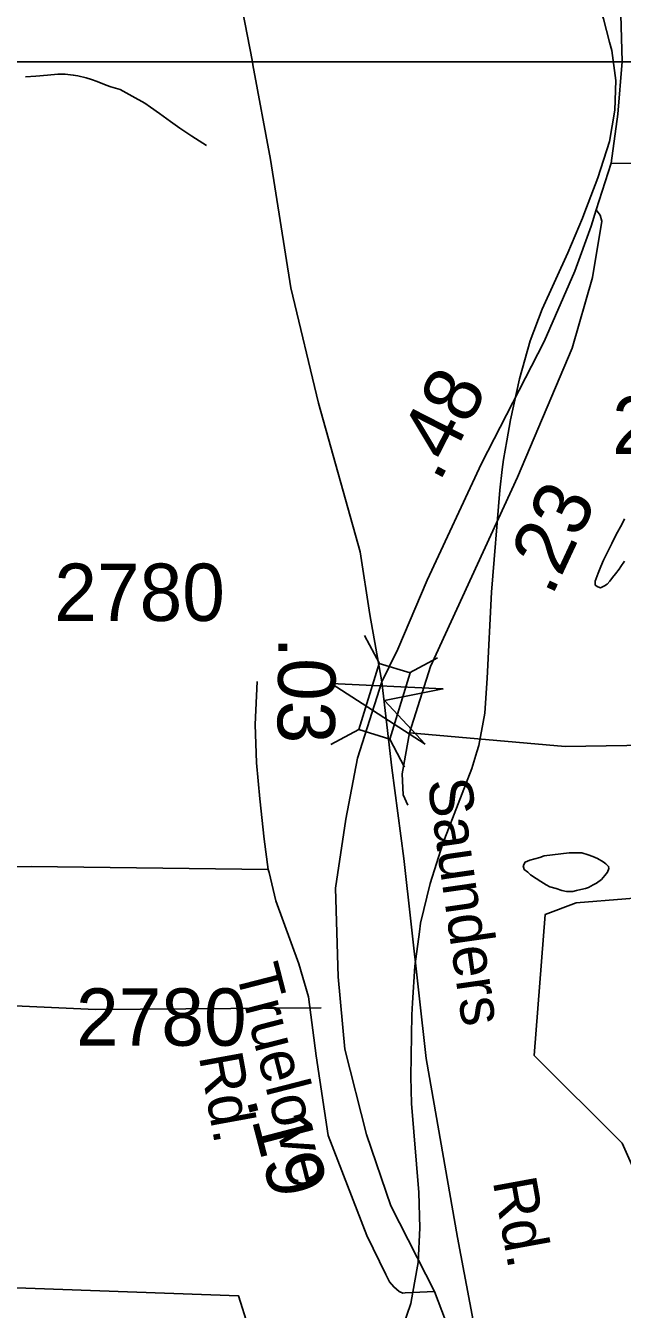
# Model space of a CAD drawing. Extents: x 2001466 to 2224147, y 644118 to 847247.
# Drawn here: x 2071761 to 2073062, y 655454 to 658253 of the extents above; entities that cross this region are included whole.
import ezdxf

# ---------------------------------------------------------------- set-up
doc = ezdxf.new("R2010")
doc.units = 0
for name, color, linetype in [('Exist Boundary Political City Limit New', 7, 'Continuous'), ('Exist Hydrographic Misc Water Feature', 7, 'Continuous'), ('Exist Railroad Mainline', 7, 'Continuous'), ('Exist Road Non-System Type 51', 7, 'Continuous'), ('Exist Road Non-System Type 51 Label', 7, 'Continuous'), ('Exist Road Primary NC Attributed', 7, 'Continuous'), ('Exist Road Primary NC Service Mileage Hundredths English Label', 7, 'Continuous'), ('Exist Road Primary NC Structure Standard Bridge CELL', 7, 'Continuous'), ('Exist Road Secondary Mileage Hundredths English Label', 7, 'Continuous'), ('Exist Road Secondary Structure Standard Bridge Attributed CELL', 7, 'Continuous'), ('Exist Road Secondary Type 51 Attributed', 7, 'Continuous'), ('Exist Road Secondary Type 51 Label', 7, 'Continuous'), ('Exist Road Secondary Type 51 Number Label', 7, 'Continuous'), ('Map Preparation Boundary City Limit Buffer Line', 7, 'Continuous'), ('Map Preparation Inset Cut Line', 7, 'Continuous')]:
    doc.layers.add(name, color=color, linetype=linetype)

msp = doc.modelspace()

# ---------------------------------------------------------------- linework, layer by layer
at = {"layer": 'Exist Boundary Political City Limit New'}
msp.add_lwpolyline([(2070007.4, 655563.6), (2072225.1, 655483.6), (2072246.1, 655416.9), (2072265, 655359.6), (2072449.4, 655349.1), (2072634.1, 655340.1), (2072657.8, 655272), (2072670, 655228.4), (2072685.6, 655160.9), (2072704.4, 655074.9), (2072724.5, 655000)], dxfattribs=at)
at = {"layer": 'Exist Hydrographic Misc Water Feature'}
for p, q in [((2072978.1, 657841.3), (2072974.9, 657832.8)), ((2072674.3, 656479.2), (2072670.8, 656469.9)), ((2072600.8, 655961.3), (2072601.9, 655903.3))]:
    msp.add_line(p, q, dxfattribs=at)
for points in [[(2073007, 658307.3), (2073020.8, 658267.5), (2073034.1, 658216.6)], [(2073007, 658307.3), (2073020.8, 658267.5), (2073034.1, 658216.6)], [(2073034.1, 658216.6), (2073038.8, 658198.8), (2073047.9, 658133.1)], [(2073034.1, 658216.6), (2073038.8, 658198.8), (2073047.9, 658133.1)], [(2072155.1, 657991.7), (2072123.1, 658011.7), (2072097, 658029.6), (2072076.9, 658043.6), (2072052.9, 658061.6), (2072033.1, 658075.5), (2072021, 658083.5), (2071993.1, 658099.4), (2071966.8, 658113.3), (2071946.9, 658119.3), (2071936.9, 658123.3), (2071917, 658131.2), (2071904.9, 658135.2), (2071892.8, 658139.2), (2071875, 658143.2), (2071864.9, 658145.2), (2071846.9, 658147.1), (2071830.9, 658147.1), (2071808.9, 658145.1), (2071782.9, 658143), (2071760.9, 658141)], [(2073047.9, 658133.1), (2073045.6, 658068.8), (2073033.7, 658000), (2073008.7, 657921.1), (2072978.1, 657841.3)], [(2073047.9, 658133.1), (2073045.6, 658068.8), (2073033.7, 658000), (2073008.7, 657921.1), (2072978.1, 657841.3)], [(2072974.9, 657832.8), (2072942.9, 657757.5), (2072886.7, 657635), (2072860.8, 657566), (2072837.9, 657482.6)], [(2072974.9, 657832.8), (2072942.9, 657757.5), (2072886.7, 657635), (2072860.8, 657566), (2072837.9, 657482.6)], [(2072837.9, 657482.6), (2072817.8, 657393.2), (2072809.8, 657347.9)], [(2072837.9, 657482.6), (2072817.8, 657393.2), (2072809.8, 657347.9)], [(2072809.8, 657347.9), (2072802.8, 657307.3), (2072800.2, 657284.9)], [(2072809.8, 657347.9), (2072802.8, 657307.3), (2072800.2, 657284.9)], [(2072800.2, 657284.9), (2072795, 657240.5), (2072776.8, 657017.5), (2072766.9, 656830.5), (2072762, 656754.3), (2072748.9, 656683.8), (2072744.6, 656669.5)], [(2072800.2, 657284.9), (2072795, 657240.5), (2072776.8, 657017.5), (2072766.9, 656830.5), (2072762, 656754.3), (2072748.9, 656683.8), (2072744.6, 656669.5)], [(2073066.7, 657085.7), (2073058.3, 657073.6), (2073054.8, 657067.7), (2073046.6, 657057.5), (2073040.7, 657049.5), (2073034.7, 657041.5), (2073028.6, 657035.5), (2073022.8, 657031.5), (2073018.7, 657029.7), (2073014.4, 657027.5), (2073008.5, 657029.7), (2073002.7, 657033.4), (2073002.3, 657041.5), (2073004.8, 657047.7), (2073008.9, 657059.6), (2073014.6, 657073.8), (2073020.6, 657087.5), (2073038.6, 657123.6), (2073048.3, 657143.7), (2073060.6, 657165.7), (2073066.3, 657177.5)], [(2072744.6, 656669.5), (2072733.7, 656633.7), (2072674.3, 656479.2)], [(2072744.6, 656669.5), (2072733.7, 656633.7), (2072674.3, 656479.2)], [(2072670.8, 656469.9), (2072643.1, 656382.6), (2072621.8, 656296), (2072619.3, 656277.3)], [(2072670.8, 656469.9), (2072643.1, 656382.6), (2072621.8, 656296), (2072619.3, 656277.3)], [(2072959.9, 656449.7), (2072973.4, 656449.7), (2072987.6, 656445.5), (2072997.6, 656441.6), (2073007.7, 656437.6), (2073019.8, 656429.7), (2073025.9, 656425.5), (2073031.9, 656419.8), (2073032.1, 656415.7), (2073029.8, 656407.5), (2073023.9, 656399.9), (2073016.1, 656391.8), (2073005.8, 656383.6), (2072998, 656379.9), (2072988, 656373.7), (2072981.6, 656371.8), (2072971.6, 656369.7), (2072961.9, 656367.5), (2072953.9, 656365.5), (2072939.8, 656365.6), (2072930, 656367.5), (2072917.9, 656371.7), (2072903.7, 656375.5), (2072895.9, 656379.5), (2072884, 656387.4), (2072874, 656393.4), (2072861.7, 656401.3), (2072855.9, 656407.5), (2072847.9, 656413.5), (2072845.9, 656421.6), (2072849.8, 656429.5), (2072859.8, 656433.3), (2072881.6, 656439.3), (2072891.6, 656443.4), (2072909.9, 656445.5), (2072927.5, 656447.3), (2072945.7, 656449.4), (2072959.9, 656449.7)], [(2073727.8, 655908.1), (2073719.8, 655599.9), (2073486.9, 655532.4), (2073161.9, 655591.5), (2073061.8, 655816.7), (2072869.9, 656007.6), (2072893.9, 656315.4), (2072960.9, 656340.4), (2073285.9, 656366.6), (2073702.8, 656259.7), (2073727.8, 655908.1)], [(2072619.3, 656277.3), (2072609.7, 656202.7), (2072604.7, 656122.8)], [(2072619.3, 656277.3), (2072609.7, 656202.7), (2072604.7, 656122.8)], [(2072604.7, 656122.8), (2072602.9, 656096.2), (2072600.8, 655961.3)], [(2072604.7, 656122.8), (2072602.9, 656096.2), (2072600.8, 655961.3)], [(2072601.9, 655903.3), (2072617.9, 655708.9), (2072620.7, 655632.2)], [(2072601.9, 655903.3), (2072617.9, 655708.9), (2072620.7, 655632.2)], [(2072620.7, 655632.2), (2072616.8, 655556.4), (2072608.8, 655512)], [(2072620.7, 655632.2), (2072616.8, 655556.4), (2072608.8, 655512)], [(2072608.8, 655512), (2072601, 655467), (2072584.2, 655418.8)], [(2072608.8, 655512), (2072601, 655467), (2072584.2, 655418.8)]]:
    msp.add_lwpolyline(points, dxfattribs=at)
at = {"layer": 'Exist Railroad Mainline'}
for points in [[(2072232.7, 658289.3), (2072255.3, 658173.9), (2072256.6, 658167.2), (2072294.8, 657961.2), (2072338.9, 657681.1), (2072399.5, 657429.6), (2072490.4, 657105.5), (2072511, 656969.1), (2072537.3, 656822.6)], [(2074447.8, 652429.1), (2074089.7, 652777), (2073899.5, 652963), (2073767.5, 653112.9), (2073659.5, 653228.9), (2073509.3, 653406.7), (2073363.3, 653574.7), (2073255.2, 653712.7), (2073133.1, 653886.6), (2073043, 654076.6), (2072967, 654272.8), (2072914.7, 654476.6), (2072848.5, 654812.8), (2072811.5, 655023.4), (2072778.4, 655210.8), (2072702.2, 655610.9), (2072633.9, 656000.9), (2072585.7, 656437.2), (2072559.3, 656635.2), (2072537.3, 656822.6)]]:
    msp.add_lwpolyline(points, dxfattribs=at)
at = {"layer": 'Exist Road Non-System Type 51'}
for points in [[(2072597.7, 656711.1), (2072582.1, 656621.5), (2072583.9, 656575.8), (2072594.3, 656553.2)], [(2072597.7, 656711.1), (2072937.2, 656681.6), (2073385.3, 656688.5), (2073651.3, 656687.1), (2073991.2, 656684.2), (2074151.3, 656686.9)], [(2072405.3, 656112), (2071913.5, 656108.4), (2071737.7, 656115.9), (2071693.6, 656112.8), (2071667.5, 656109.3), (2071645.5, 656107.8), (2071633.3, 656098), (2071609, 656084.5), (2071592.6, 656064.9), (2071578.2, 656043.2), (2071569.6, 656015.3), (2071559, 655985.5)]]:
    msp.add_lwpolyline(points, dxfattribs=at)
at = {"layer": 'Exist Road Primary NC Attributed'}
for points in [[(2073037.2, 657953), (2073051.8, 658059.8), (2073061.3, 658175), (2073058.6, 658276.6), (2073052.4, 658401.2), (2073044.5, 658524.8), (2073028.8, 658684), (2073014.2, 658871.5)], [(2073005, 657851.2), (2073037.2, 657953)], [(2072537.3, 656822.6), (2072572.1, 656893.9), (2072636.1, 657043.8), (2072754.9, 657298), (2072891.2, 657564.5), (2072958.2, 657717.4), (2072993.8, 657815.8), (2073005, 657851.2)], [(2072652.1, 655493), (2072557.4, 655679.9), (2072504.4, 655835.3), (2072456.9, 656021.8), (2072442.3, 656179), (2072436.8, 656372.8), (2072458.7, 656522.7), (2072484.3, 656656.2), (2072537.3, 656822.6)], [(2073243.5, 653687.9), (2073085.9, 653900.1), (2073002.7, 654036.3), (2072949.3, 654163), (2072905.3, 654306.5), (2072862.9, 654505.4), (2072821.6, 654799.7), (2072790.2, 655036.4), (2072748.4, 655193.5), (2072710.7, 655340.1), (2072652.1, 655493)]]:
    msp.add_lwpolyline(points, dxfattribs=at)
at = {"layer": 'Exist Road Primary NC Structure Standard Bridge CELL'}
for p, q in [((2072532.1, 656862.5), (2072499.9, 656923.5)), ((2072598, 656842.1), (2072659, 656874.4)), ((2072426.2, 656685.9), (2072487.2, 656718.2)), ((2072586.9, 656636.4), (2072554.7, 656697.4))]:
    msp.add_line(p, q, dxfattribs=at)
msp.add_lwpolyline([(2072487.2, 656718.2), (2072531.8, 656862.6), (2072599.2, 656841.8), (2072554.7, 656697.4)], close=True, dxfattribs=at)
at = {"layer": 'Exist Road Secondary Structure Standard Bridge Attributed CELL'}
msp.add_lwpolyline([(2072632.3, 656686.8), (2072427, 656818.5), (2072670.6, 656807.1), (2072543.2, 656781.5)], close=True, dxfattribs=at)
at = {"layer": 'Exist Road Secondary Type 51 Attributed'}
for points in [[(2073037.2, 657953), (2073213.9, 657950.1), (2073606.6, 657957.5), (2073781.3, 657961.8), (2073841.4, 657959.6), (2073910, 657938.5), (2073964.9, 657902.6), (2074037.7, 657824.4), (2074087.4, 657781.1), (2074181.3, 657731.5), (2074270, 657693.5)], [(2073005, 657851.2), (2073013.7, 657839.6), (2073017.3, 657826.5), (2072997, 657704), (2072952.7, 657549.8), (2072833.5, 657268.7), (2072745.8, 657078.6), (2072643.4, 656855.5), (2072597.7, 656711.1)], [(2072265.5, 656823.2), (2072261.7, 656729.4), (2072264.2, 656645.6), (2072271.3, 656567), (2072280.7, 656479.6), (2072290, 656413.5)], [(2070807.9, 656622.8), (2071067.2, 656582.7), (2071192.8, 656550.6), (2071297.1, 656499.7), (2071398.6, 656451.6), (2071502.9, 656424.9), (2071588.4, 656416.8), (2071772.8, 656419.5), (2072290, 656413.5)], [(2072290, 656413.5), (2072291.9, 656406.7), (2072306.1, 656344.7), (2072356.5, 656207.7), (2072378, 656135.9), (2072394.2, 656006.8), (2072420.2, 655833.7), (2072505, 655615.1), (2072546.3, 655530.2), (2072554.5, 655514.2), (2072563.4, 655503.2), (2072575, 655493.2), (2072583.5, 655490), (2072588.5, 655490.1), (2072652.1, 655493)]]:
    msp.add_lwpolyline(points, dxfattribs=at)
at = {"layer": 'Map Preparation Boundary City Limit Buffer Line'}
msp.add_lwpolyline([(2070007.4, 655563.6), (2072225.1, 655483.6), (2072246.1, 655416.9), (2072265, 655359.6), (2072449.4, 655349.1), (2072634.1, 655340.1), (2072657.8, 655272), (2072670, 655228.4), (2072685.6, 655160.9), (2072704.4, 655074.9), (2072724.5, 655000)], dxfattribs=at)
at = {"layer": 'Map Preparation Inset Cut Line'}
for p, q in [((2072255.3, 658173.9), (2070058.4, 658173.9)), ((2073022.2, 658173.9), (2072255.3, 658173.9)), ((2074173.7, 658173.9), (2073022.2, 658173.9))]:
    msp.add_line(p, q, dxfattribs=at)

# ---------------------------------------------------------------- texts
at = {"layer": 'Exist Road Non-System Type 51 Label'}
for s, rotation, p in [('Saunders', 278.1441, (2072636.7, 656606.3)), ('Rd.', 280.3544, (2072779, 655734.1))]:
    msp.add_text(s, height=95, rotation=rotation, dxfattribs=at).set_placement(p)
at = {"layer": 'Exist Road Primary NC Service Mileage Hundredths English Label'}
msp.add_text('.48', height=125, rotation=62.914, dxfattribs=at).set_placement((2072662.9, 657255.2))
at = {"layer": 'Exist Road Secondary Mileage Hundredths English Label'}
for s, rotation, p in [('.23', 64.9577, (2072908, 657006.6)), ('.03', 269.3782, (2072312.4, 656921.1)), ('.19', 284.647, (2072241.4, 655913.7))]:
    msp.add_text(s, height=125, rotation=rotation, dxfattribs=at).set_placement(p)
at = {"layer": 'Exist Road Secondary Type 51 Label'}
for s, rotation, p in [('Truelove', 284.4292, (2072218.1, 656194)), ('Rd.', 280.3535, (2072138.3, 656006.4))]:
    msp.add_text(s, height=95, rotation=rotation, dxfattribs=at).set_placement(p)
at = {"layer": 'Exist Road Secondary Type 51 Number Label'}
for s, p in [('2781', (2073039.5, 657319.2)), ('2780', (2071823.5, 656955.1)), ('2780', (2071870.8, 656029.1))]:
    msp.add_text(s, height=125, dxfattribs=at).set_placement(p)

doc.saveas('drawing.dxf')
